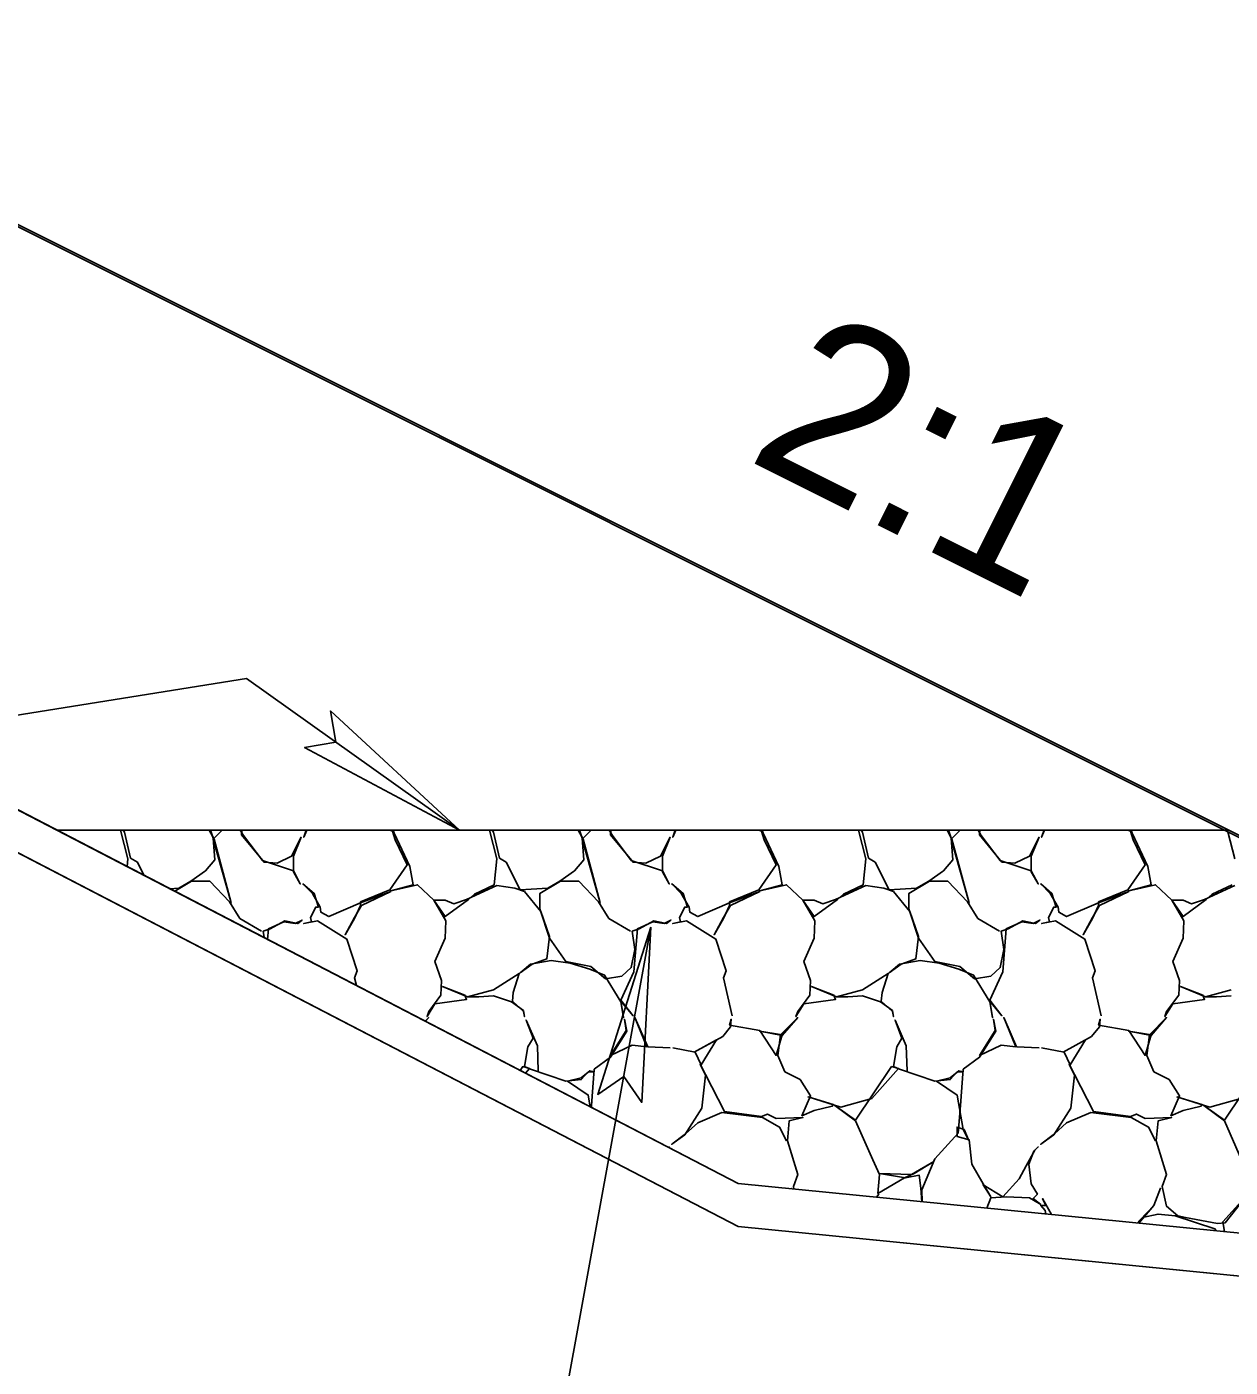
# Model space of a CAD drawing. Extents: x 1574 to 14903, y 7971 to 16537.
# Drawn here: x 14630.7 to 14637.68, y 8000.89 to 8008.66 of the extents above; entities that cross this region are included whole.
import ezdxf

# ---------------------------------------------------------------- set-up
doc = ezdxf.new("R2010")
doc.units = 0
for name, color, linetype in [('DESIGN - EARTHWORK - Shapes', 7, 'Continuous'), ('DESIGN - SCRATCH - User 1', 7, 'Continuous'), ('DESIGN - TRANSPORTATION - Proposed Layout Patterning', 7, 'Continuous'), ('DESIGN - TYPICAL - Finished Grade and Subgrade', 7, 'Continuous'), ('DESIGN - TYPICAL - Finished Grade Slopes Text', 7, 'Continuous'), ('DESIGN - TYPICAL - Slope Tie Text', 7, 'Continuous'), ('SURVEY - GROUND - Bottom of Topsoil Layer', 7, 'Continuous'), ('SURVEY - GROUND - Top of Ground', 7, 'Continuous')]:
    doc.layers.add(name, color=color, linetype=linetype)

msp = doc.modelspace()

# ---------------------------------------------------------------- linework, layer by layer
at = {"layer": 'DESIGN - EARTHWORK - Shapes'}
for points in [[(14634.8293, 8001.7002), (14642.6311, 8000.9289), (14643.5306, 8000.8222), (14643.5306, 8001.0722), (14642.6311, 8001.1789), (14634.8293, 8001.9502), (14630.8781, 8004), (14629.6868, 8004.618), (14622.9975, 8008.077), (14621.3907, 8008.6513), (14620.671, 8008.6585), (14622.9975, 8007.827), (14629.6868, 8004.368)], [(14621.3907, 8008.6513), (14628.5149, 8008.58), (14637.6749, 8004), (14630.8781, 8004), (14629.6868, 8004.618), (14622.9975, 8008.077)], [(14630.8781, 8004), (14634.8293, 8001.9502), (14642.6311, 8001.1789), (14643.5306, 8001.0722), (14637.6749, 8004)]]:
    msp.add_lwpolyline(points, close=True, dxfattribs=at)
at = {"layer": 'DESIGN - SCRATCH - User 1'}
msp.add_lwpolyline([(14637.6749, 8004), (14630.8781, 8004), (14628.2141, 8005.3795)], dxfattribs=at)
msp.add_lwpolyline([(14643.5306, 8001.0722), (14637.6749, 8004), (14630.8781, 8004), (14634.8293, 8001.9502), (14642.6311, 8001.1789)], close=True, dxfattribs=at)
at = {"layer": 'DESIGN - TRANSPORTATION - Proposed Layout Patterning'}
msp.add_line((14630.8781, 8004), (14637.6505, 8004), dxfattribs=at)
for points in [[(14631.2472, 8004), (14631.2898, 8003.8331), (14631.2854, 8003.7887)], [(14631.3821, 8003.7385), (14631.3448, 8003.8131), (14631.3048, 8003.8381), (14631.2698, 8003.9881), (14631.2625, 8004)], [(14631.7692, 8004), (14631.7848, 8003.9531), (14631.7948, 8003.8281), (14631.7398, 8003.7631), (14631.6548, 8003.7031), (14631.5848, 8003.6631), (14631.5337, 8003.6599)], [(14631.7622, 8004), (14631.7898, 8003.9481), (14631.8898, 8003.5781), (14631.7848, 8003.9481), (14631.8367, 8004)], [(14631.9416, 8004), (14631.9598, 8003.9681), (14632.0698, 8003.8231), (14632.2498, 8003.7631), (14632.2898, 8003.6881), (14632.2498, 8003.7581), (14632.2498, 8003.8481), (14632.2948, 8003.9581), (14632.2398, 8003.8481), (14632.1548, 8003.8081), (14632.0798, 8003.8131), (14631.9498, 8003.9731), (14631.9512, 8004)], [(14632.6149, 8003.099), (14632.6048, 8003.1431), (14632.6198, 8003.1831), (14632.5598, 8003.3681), (14632.3898, 8003.4731), (14632.3098, 8003.4581), (14632.3548, 8003.4681), (14632.3498, 8003.4931), (14632.3798, 8003.5531), (14632.3948, 8003.5531), (14632.3698, 8003.6331), (14632.3048, 8003.6881), (14632.3598, 8003.6331), (14632.4048, 8003.5531), (14632.4098, 8003.5231), (14632.4548, 8003.4981), (14632.6398, 8003.5781), (14632.8148, 8003.6431), (14632.6448, 8003.5631), (14632.6048, 8003.4931), (14632.5498, 8003.3931), (14632.6048, 8003.4881), (14632.6398, 8003.5631), (14632.6398, 8003.5831), (14632.8098, 8003.6531), (14632.9098, 8003.7981), (14632.8398, 8003.9431), (14632.8248, 8003.9931), (14632.8111, 8004)], [(14632.3272, 8004), (14632.3098, 8003.9581), (14632.3248, 8004)], [(14632.8292, 8004), (14632.8348, 8003.9831), (14632.9248, 8003.7881), (14632.9448, 8003.6831), (14632.8148, 8003.6481), (14632.9698, 8003.6831), (14633.0648, 8003.5931), (14633.1348, 8003.4731), (14633.1298, 8003.3731), (14633.0698, 8003.2381), (14633.1098, 8003.1281), (14633.1048, 8003.0431), (14633.0348, 8002.9481), (14633.0248, 8002.9181), (14633.0698, 8002.9931), (14633.2548, 8003.0181), (14633.2448, 8003.0431), (14633.1148, 8003.0931), (14633.2598, 8003.0331), (14633.3248, 8003.0331), (14633.4098, 8003.0381), (14633.5148, 8003.0031), (14633.5848, 8002.9531), (14633.5898, 8002.9181), (14633.5848, 8002.9481), (14633.5198, 8003.0081), (14633.5248, 8003.0581), (14633.5598, 8003.1681), (14633.4098, 8003.0731), (14633.2598, 8003.0331)], [(14633.3872, 8004), (14633.4298, 8003.8331), (14633.4148, 8003.6831), (14633.2998, 8003.6281), (14633.2648, 8003.5981), (14633.1298, 8003.4981), (14633.0648, 8003.5931), (14633.1298, 8003.5931), (14633.1798, 8003.5731), (14633.2548, 8003.5981), (14633.4298, 8003.6781), (14633.5348, 8003.6631), (14633.5898, 8003.6431), (14633.6848, 8003.5281), (14633.7348, 8003.3831), (14633.7198, 8003.2531), (14633.6348, 8003.2231), (14633.5648, 8003.1731), (14633.6248, 8003.2231), (14633.7448, 8003.2431), (14633.8548, 8003.2281), (14633.9698, 8003.1931), (14634.0548, 8003.1581), (14634.1498, 8003.0031), (14634.1648, 8002.9131), (14634.1498, 8003.0081), (14634.2198, 8002.9231), (14634.1498, 8003.0131), (14634.2248, 8003.1781), (14634.2448, 8003.4281), (14634.3348, 8003.4681), (14634.3998, 8003.4581), (14634.4398, 8003.4781), (14634.4148, 8003.4581), (14634.3398, 8003.4731), (14634.2548, 8003.4281), (14634.2148, 8003.4131), (14634.2298, 8003.3081), (14634.2098, 8003.2031), (14634.1548, 8003.1531), (14634.0598, 8003.1381), (14633.9748, 8003.2081), (14633.8298, 8003.2381), (14633.7348, 8003.3731), (14633.6798, 8003.5431), (14633.6798, 8003.6331), (14633.7998, 8003.7031), (14633.9048, 8003.7031), (14634.0198, 8003.5831), (14634.0798, 8003.4881), (14634.2048, 8003.4131)], [(14633.9092, 8004), (14633.9248, 8003.9531), (14633.9348, 8003.8281), (14633.8798, 8003.7631), (14633.7948, 8003.7031), (14633.7248, 8003.6631), (14633.5648, 8003.6531), (14633.4848, 8003.8131), (14633.4448, 8003.8381), (14633.4098, 8003.9881), (14633.4025, 8004)], [(14633.9022, 8004), (14633.9298, 8003.9481), (14634.0298, 8003.5781), (14633.9248, 8003.9481), (14633.9767, 8004)], [(14634.0816, 8004), (14634.0998, 8003.9681), (14634.2098, 8003.8231), (14634.3898, 8003.7631), (14634.4298, 8003.6881), (14634.3898, 8003.7581), (14634.3898, 8003.8481), (14634.4348, 8003.9581), (14634.3798, 8003.8481), (14634.2948, 8003.8081), (14634.2198, 8003.8131), (14634.0898, 8003.9731), (14634.0912, 8004)], [(14634.7948, 8002.9231), (14634.7448, 8003.1431), (14634.7598, 8003.1831), (14634.6998, 8003.3681), (14634.5298, 8003.4731), (14634.4498, 8003.4581), (14634.4948, 8003.4681), (14634.4898, 8003.4931), (14634.5198, 8003.5531), (14634.5348, 8003.5531), (14634.5098, 8003.6331), (14634.4448, 8003.6881), (14634.4998, 8003.6331), (14634.5448, 8003.5531), (14634.5498, 8003.5231), (14634.5948, 8003.4981), (14634.7798, 8003.5781), (14634.9548, 8003.6431), (14634.7848, 8003.5631), (14634.7448, 8003.4931), (14634.6898, 8003.3931), (14634.7448, 8003.4881), (14634.7798, 8003.5631), (14634.7798, 8003.5831), (14634.9498, 8003.6531), (14635.0498, 8003.7981), (14634.9798, 8003.9431), (14634.9648, 8003.9931), (14634.9511, 8004)], [(14634.4672, 8004), (14634.4498, 8003.9581), (14634.4648, 8004)], [(14634.9692, 8004), (14634.9748, 8003.9831), (14635.0648, 8003.7881), (14635.0848, 8003.6831), (14634.9548, 8003.6481), (14635.1098, 8003.6831), (14635.2048, 8003.5931), (14635.2748, 8003.4731), (14635.2698, 8003.3731), (14635.2098, 8003.2381), (14635.2498, 8003.1281), (14635.2448, 8003.0431), (14635.1748, 8002.9481), (14635.1648, 8002.9181), (14635.2098, 8002.9931), (14635.3948, 8003.0181), (14635.3848, 8003.0431), (14635.2548, 8003.0931), (14635.3998, 8003.0331), (14635.4648, 8003.0331), (14635.5498, 8003.0381), (14635.6548, 8003.0031), (14635.7248, 8002.9531), (14635.7298, 8002.9181), (14635.7248, 8002.9481), (14635.6598, 8003.0081), (14635.6648, 8003.0581), (14635.6998, 8003.1681), (14635.5498, 8003.0731), (14635.3998, 8003.0331)], [(14635.5272, 8004), (14635.5698, 8003.8331), (14635.5548, 8003.6831), (14635.4398, 8003.6281), (14635.4048, 8003.5981), (14635.2698, 8003.4981), (14635.2048, 8003.5931), (14635.2698, 8003.5931), (14635.3198, 8003.5731), (14635.3948, 8003.5981), (14635.5698, 8003.6781), (14635.6748, 8003.6631), (14635.7298, 8003.6431), (14635.8248, 8003.5281), (14635.8748, 8003.3831), (14635.8598, 8003.2531), (14635.7748, 8003.2231), (14635.7048, 8003.1731), (14635.7648, 8003.2231), (14635.8848, 8003.2431), (14635.9948, 8003.2281), (14636.1098, 8003.1931), (14636.1948, 8003.1581), (14636.2898, 8003.0031), (14636.3048, 8002.9131), (14636.2898, 8003.0081), (14636.3598, 8002.9231), (14636.2898, 8003.0131), (14636.3648, 8003.1781), (14636.3848, 8003.4281), (14636.4748, 8003.4681), (14636.5398, 8003.4581), (14636.5798, 8003.4781), (14636.5548, 8003.4581), (14636.4798, 8003.4731), (14636.3948, 8003.4281), (14636.3548, 8003.4131), (14636.3698, 8003.3081), (14636.3498, 8003.2031), (14636.2948, 8003.1531), (14636.1998, 8003.1381), (14636.1148, 8003.2081), (14635.9698, 8003.2381), (14635.8748, 8003.3731), (14635.8198, 8003.5431), (14635.8198, 8003.6331), (14635.9398, 8003.7031), (14636.0448, 8003.7031), (14636.1598, 8003.5831), (14636.2198, 8003.4881), (14636.3448, 8003.4131)], [(14636.0492, 8004), (14636.0648, 8003.9531), (14636.0748, 8003.8281), (14636.0198, 8003.7631), (14635.9348, 8003.7031), (14635.8648, 8003.6631), (14635.7048, 8003.6531), (14635.6248, 8003.8131), (14635.5848, 8003.8381), (14635.5498, 8003.9881), (14635.5425, 8004)], [(14636.0422, 8004), (14636.0698, 8003.9481), (14636.1698, 8003.5781), (14636.0648, 8003.9481), (14636.1167, 8004)], [(14636.2216, 8004), (14636.2398, 8003.9681), (14636.3498, 8003.8231), (14636.5298, 8003.7631), (14636.5698, 8003.6881), (14636.5298, 8003.7581), (14636.5298, 8003.8481), (14636.5748, 8003.9581), (14636.5198, 8003.8481), (14636.4348, 8003.8081), (14636.3598, 8003.8131), (14636.2298, 8003.9731), (14636.2312, 8004)], [(14636.9348, 8002.9231), (14636.8848, 8003.1431), (14636.8998, 8003.1831), (14636.8398, 8003.3681), (14636.6698, 8003.4731), (14636.5898, 8003.4581), (14636.6348, 8003.4681), (14636.6298, 8003.4931), (14636.6598, 8003.5531), (14636.6748, 8003.5531), (14636.6498, 8003.6331), (14636.5848, 8003.6881), (14636.6398, 8003.6331), (14636.6848, 8003.5531), (14636.6898, 8003.5231), (14636.7348, 8003.4981), (14636.9198, 8003.5781), (14637.0948, 8003.6431), (14636.9248, 8003.5631), (14636.8848, 8003.4931), (14636.8298, 8003.3931), (14636.8848, 8003.4881), (14636.9198, 8003.5631), (14636.9198, 8003.5831), (14637.0898, 8003.6531), (14637.1898, 8003.7981), (14637.1198, 8003.9431), (14637.1048, 8003.9931), (14637.0911, 8004)], [(14636.6072, 8004), (14636.5898, 8003.9581), (14636.6048, 8004)], [(14637.1092, 8004), (14637.1148, 8003.9831), (14637.2048, 8003.7881), (14637.2248, 8003.6831), (14637.0948, 8003.6481), (14637.2498, 8003.6831), (14637.3448, 8003.5931), (14637.4148, 8003.4731), (14637.4098, 8003.3731), (14637.3498, 8003.2381), (14637.3898, 8003.1281), (14637.3848, 8003.0431), (14637.3148, 8002.9481), (14637.3048, 8002.9181), (14637.3498, 8002.9931), (14637.5348, 8003.0181), (14637.5248, 8003.0431), (14637.3948, 8003.0931), (14637.5398, 8003.0331), (14637.6048, 8003.0331), (14637.6898, 8003.0381)], [(14637.6697, 8003.9904), (14637.7098, 8003.8331)], [(14631.5613, 8003.6456), (14631.6598, 8003.7031), (14631.7648, 8003.7031), (14631.8798, 8003.5831), (14631.9398, 8003.4881), (14632.0648, 8003.4131)], [(14637.6948, 8003.6831), (14637.5798, 8003.6281), (14637.5448, 8003.5981), (14637.4098, 8003.4981), (14637.3448, 8003.5931), (14637.4098, 8003.5931), (14637.4598, 8003.5731), (14637.5348, 8003.5981), (14637.7098, 8003.6781)], [(14632.0999, 8003.3662), (14632.1048, 8003.4281), (14632.1948, 8003.4681), (14632.2598, 8003.4581), (14632.2998, 8003.4781), (14632.2748, 8003.4581), (14632.1998, 8003.4731), (14632.1148, 8003.4281), (14632.0748, 8003.4131), (14632.0801, 8003.3764)], [(14637.6898, 8003.0731), (14637.5398, 8003.0331)], [(14633.0159, 8002.891), (14633.0348, 8002.9131), (14633.0138, 8002.8921)], [(14633.9717, 8002.3951), (14633.9598, 8002.4631), (14633.8398, 8002.5431), (14633.9198, 8002.5631), (14633.9698, 8002.6031), (14633.9948, 8002.5981), (14633.9598, 8002.5981), (14633.9198, 8002.5531), (14633.8298, 8002.5431), (14633.6248, 8002.6131), (14633.5898, 8002.6281), (14633.6098, 8002.7431), (14633.6398, 8002.7931), (14633.5998, 8002.8981), (14633.6648, 8002.7481), (14633.6698, 8002.6031)], [(14634.4348, 8002.7381), (14634.3048, 8002.7431), (14634.2298, 8002.9131), (14634.2998, 8002.7431), (14634.2148, 8002.7531), (14634.0898, 8002.6931), (14634.1798, 8002.8381), (14634.1698, 8002.9031), (14634.1848, 8002.8331), (14634.0898, 8002.6831), (14633.9948, 8002.6131), (14633.9798, 8002.4031), (14633.9788, 8002.3915)], [(14634.4498, 8002.7381), (14634.5798, 8002.7131), (14634.6148, 8002.6381), (14634.7048, 8002.7831), (14634.5748, 8002.7131), (14634.7398, 8002.8031), (14634.7848, 8002.8581), (14634.7898, 8002.9031), (14634.7798, 8002.8681), (14634.9548, 8002.8381), (14635.0498, 8002.6931), (14635.0848, 8002.8131), (14634.9548, 8002.8331), (14635.0848, 8002.8081), (14635.1748, 8002.9131), (14635.0748, 8002.8131), (14635.0598, 8002.6931), (14635.0998, 8002.5981), (14635.1898, 8002.5531), (14635.2498, 8002.4581), (14635.1998, 8002.3431), (14635.2698, 8002.3731), (14635.3748, 8002.3981), (14635.3798, 8002.4081), (14635.2348, 8002.4531), (14635.4248, 8002.3931), (14635.6048, 8002.4431), (14635.7598, 8002.6181), (14635.7198, 8002.6281), (14635.5098, 8002.3181), (14635.3898, 8002.4031), (14635.5098, 8002.3131), (14635.6098, 8002.0881), (14635.6498, 8002.0031), (14635.6398, 8001.8931), (14635.7948, 8001.9831), (14635.8498, 8002.0081), (14635.9648, 8002.0781), (14635.8348, 8002.0031), (14635.6498, 8002.0081), (14635.7998, 8001.9831), (14635.8798, 8001.9981), (14635.8898, 8001.9231), (14635.8954, 8001.8448)], [(14636.2724, 8001.8075), (14636.2948, 8001.8681), (14636.3848, 8001.8731), (14636.5198, 8001.8681), (14636.5848, 8001.8281), (14636.5398, 8001.8631), (14636.5648, 8001.8881), (14636.5298, 8001.9481), (14636.5148, 8002.0631), (14636.5448, 8002.1381), (14636.5698, 8002.1631), (14636.5498, 8002.1431), (14636.4998, 8002.0531), (14636.4598, 8001.9781), (14636.3648, 8001.8731), (14636.2498, 8001.9431), (14636.2948, 8001.8731), (14636.2498, 8001.9481), (14636.1848, 8002.0631), (14636.1698, 8002.2031), (14636.0998, 8002.2231), (14636.0998, 8002.2781), (14636.1398, 8002.2631), (14636.1648, 8002.2031), (14636.1348, 8002.2631), (14636.0998, 8002.4631), (14635.9798, 8002.5431), (14636.0598, 8002.5631), (14636.1098, 8002.6031), (14636.1348, 8002.5981), (14636.0998, 8002.5981), (14636.0598, 8002.5531), (14635.9698, 8002.5431), (14635.7648, 8002.6131), (14635.7298, 8002.6281), (14635.7498, 8002.7431), (14635.7798, 8002.7931), (14635.7398, 8002.8981), (14635.8048, 8002.7481), (14635.8098, 8002.6031)], [(14636.5748, 8002.7381), (14636.4448, 8002.7431), (14636.3698, 8002.9131), (14636.4398, 8002.7431), (14636.3548, 8002.7531), (14636.2298, 8002.6931), (14636.3198, 8002.8381), (14636.3098, 8002.9031), (14636.3248, 8002.8331), (14636.2298, 8002.6831), (14636.1348, 8002.6131), (14636.1198, 8002.4031), (14636.1048, 8002.2431), (14635.9698, 8002.0931), (14635.8948, 8001.9131), (14635.8974, 8001.8446)], [(14636.5898, 8002.7381), (14636.7198, 8002.7131), (14636.7548, 8002.6381), (14636.8448, 8002.7831), (14636.7148, 8002.7131), (14636.8798, 8002.8031), (14636.9248, 8002.8581), (14636.9298, 8002.9031), (14636.9198, 8002.8681), (14637.0948, 8002.8381), (14637.1898, 8002.6931), (14637.2248, 8002.8131), (14637.0948, 8002.8331), (14637.2248, 8002.8081), (14637.3148, 8002.9131), (14637.2148, 8002.8131), (14637.1998, 8002.6931), (14637.2398, 8002.5981), (14637.3298, 8002.5531), (14637.3898, 8002.4581), (14637.3398, 8002.3431), (14637.4098, 8002.3731), (14637.5148, 8002.3981), (14637.5198, 8002.4081), (14637.3748, 8002.4531), (14637.5648, 8002.3931), (14637.7448, 8002.4431)], [(14633.5953, 8002.5904), (14633.6198, 8002.6181), (14633.5798, 8002.6281), (14633.565, 8002.6061)], [(14635.1531, 8001.9182), (14635.1498, 8001.9331), (14635.1748, 8002.0031), (14635.1148, 8002.1981), (14635.1248, 8002.3131), (14635.2048, 8002.3331), (14635.0498, 8002.3281), (14634.9998, 8002.3531), (14634.9648, 8002.3381), (14634.7498, 8002.3681), (14634.6398, 8002.5831), (14634.6098, 8002.6431), (14634.6398, 8002.5781), (14634.6198, 8002.3881), (14634.5198, 8002.2331), (14634.4448, 8002.1781), (14634.5248, 8002.2381), (14634.5948, 8002.3031), (14634.7348, 8002.3631), (14634.9698, 8002.3331), (14635.0698, 8002.2781), (14635.1098, 8002.1981)], [(14637.6498, 8001.6714), (14637.6498, 8001.6731), (14637.6398, 8001.7281), (14637.7848, 8001.8881), (14637.6548, 8001.7231), (14637.6098, 8001.7181), (14637.4248, 8001.7531), (14637.3798, 8001.7631), (14637.3148, 8001.8181), (14637.2898, 8001.9331), (14637.3148, 8002.0031), (14637.2548, 8002.1981), (14637.2648, 8002.3131), (14637.3448, 8002.3331), (14637.1898, 8002.3281), (14637.1398, 8002.3531), (14637.1048, 8002.3381), (14636.8898, 8002.3681), (14636.7798, 8002.5831), (14636.7498, 8002.6431), (14636.7798, 8002.5781), (14636.7598, 8002.3881), (14636.6598, 8002.2331), (14636.5848, 8002.1781), (14636.6648, 8002.2381), (14636.7348, 8002.3031), (14636.8748, 8002.3631), (14637.1098, 8002.3331), (14637.2098, 8002.2781), (14637.2498, 8002.1981)], [(14637.8598, 8002.6281), (14637.6498, 8002.3181), (14637.5298, 8002.4031), (14637.6498, 8002.3131), (14637.7498, 8002.0881)], [(14634.4261, 8002.1594), (14634.4298, 8002.1631), (14634.4261, 8002.1594)], [(14635.1385, 8001.9196), (14635.1398, 8001.9231), (14635.1385, 8001.9196)], [(14635.6294, 8001.8711), (14635.6448, 8001.8881), (14635.6313, 8001.8709)], [(14637.1542, 8001.7204), (14637.2398, 8001.8231), (14637.2798, 8001.9231), (14637.2398, 8001.8231), (14637.1598, 8001.7381), (14637.1444, 8001.7213)], [(14636.6135, 8001.7738), (14636.6098, 8001.7931), (14636.5848, 8001.8231), (14636.6148, 8001.8231), (14636.5948, 8001.8631), (14636.6473, 8001.7705)], [(14637.1748, 8001.7531), (14637.2648, 8001.7731), (14637.3648, 8001.7631), (14637.5948, 8001.6881), (14637.6027, 8001.676)]]:
    msp.add_lwpolyline(points, dxfattribs=at)
at = {"layer": 'DESIGN - TYPICAL - Finished Grade and Subgrade'}
for p, q in [((14628.4947, 8008.5779), (14637.6505, 8004)), ((14630.8781, 8004), (14637.6505, 8004)), ((14637.6505, 8004), (14643.4984, 8001.076))]:
    msp.add_line(p, q, dxfattribs=at)
at = {"layer": 'DESIGN - TYPICAL - Slope Tie Text'}
for points in [[(14626.0539, 8003.9315), (14631.9786, 8004.8784), (14633.213, 8004)], [(14633.213, 8004), (14632.3147, 8004.4797), (14632.496, 8004.5103), (14632.4654, 8004.6915), (14633.213, 8004)], [(14634.7147, 7999.4849), (14633.6038, 7999.4849), (14634.3238, 8003.4374)], [(14634.3238, 8003.4374), (14634.2707, 8002.4205), (14634.1661, 8002.5717), (14634.0149, 8002.4671), (14634.3238, 8003.4374)]]:
    msp.add_lwpolyline(points, dxfattribs=at)
for points in [[(14633.213, 8004), (14632.3147, 8004.4797), (14632.496, 8004.5103), (14632.4654, 8004.6915)], [(14634.3238, 8003.4374), (14634.2707, 8002.4205), (14634.1661, 8002.5717), (14634.0149, 8002.4671)]]:
    msp.add_lwpolyline(points, close=True, dxfattribs=at)
at = {"layer": 'SURVEY - GROUND - Bottom of Topsoil Layer'}
for p, q in [((14629.6868, 8004.368), (14634.8293, 8001.7002)), ((14634.8293, 8001.7002), (14642.6311, 8000.9289))]:
    msp.add_line(p, q, dxfattribs=at)
at = {"layer": 'SURVEY - GROUND - Top of Ground'}
msp.add_lwpolyline([(14622.9975, 8008.077), (14629.6868, 8004.618), (14634.8293, 8001.9502), (14642.6311, 8001.1789), (14645.0494, 8000.892), (14647.6327, 8000.6545), (14651.3688, 8000.7444), (14656.5812, 8003.1201)], dxfattribs=at)

# ---------------------------------------------------------------- texts
at = {"layer": 'DESIGN - TYPICAL - Finished Grade Slopes Text'}
msp.add_text('2:1', height=1, rotation=333.43495, dxfattribs=at).set_placement((14634.8648, 8006.1549))

doc.saveas('drawing.dxf')
